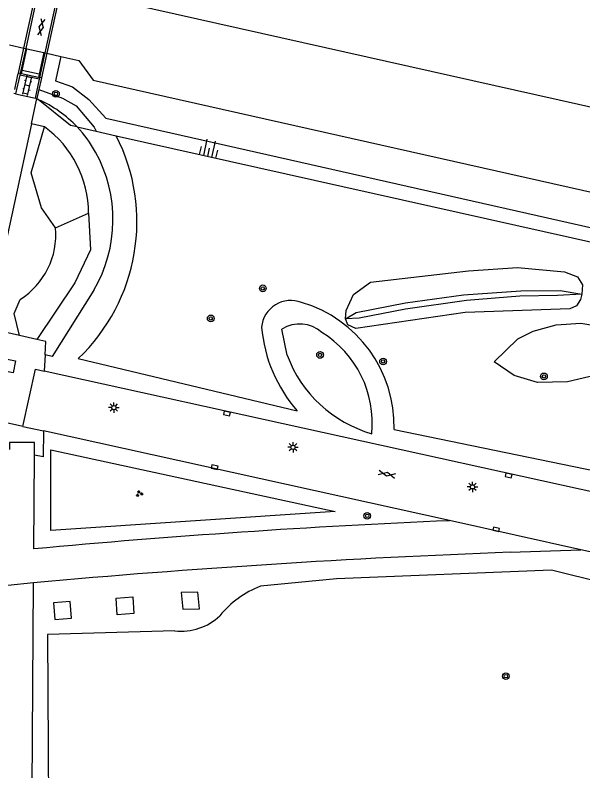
# Model space of a CAD drawing. Extents: x 124000 to 128010, y 398999 to 403000.
# Drawn here: x 127587.8 to 127655.9, y 399336.5 to 399427 of the extents above; entities that cross this region are included whole.
import ezdxf

# ---------------------------------------------------------------- set-up
doc = ezdxf.new("R2010")
doc.units = 0
for name, color, linetype in [('gg-knt-BGT kruinlijn', 7, 'Continuous'), ('gg-knt-bovenkant onderkant talud', 7, 'Continuous'), ('gg-knt-verharding', 7, 'Continuous'), ('gg-knt-verharding nz', 7, 'Continuous'), ('gg-kntw-beschoeiing', 7, 'Continuous'), ('gg-kwrk-kunstwerk', 7, 'Continuous'), ('gg-kwrk-kunstwerk niveau 01', 7, 'Continuous'), ('gt-grn-groengrens', 7, 'Continuous'), ('gt-grn-weggrens', 7, 'Continuous'), ('gt-symb-boom', 7, 'Continuous'), ('gt-symb-gesloten verharding', 7, 'Continuous'), ('gt-symb-groenvak', 7, 'Continuous'), ('gt-symb-klinker verharding', 7, 'Continuous'), ('gt-symb-kolk', 7, 'Continuous'), ('gt-symb-lichtmast', 7, 'Continuous'), ('gt-symb-talud symbool', 7, 'Continuous')]:
    doc.layers.add(name, color=color, linetype=linetype)

# ---------------------------------------------------------------- blocks, each defined once
blk = doc.blocks.new('gt0-BOOM')
at = {"layer": 'gt-symb-boom'}
for radius in [0.4, 0.2]:
    blk.add_circle((0, 0), radius, dxfattribs=at)
blk = doc.blocks.new('gt0-GESVH1')
at = {"layer": 'gt-symb-gesloten verharding'}
for p, q in [((-0.992, -0.261), (0.008, 0.239)), ((0.008, -0.261), (-0.992, 0.239)), ((0.008, 0.239), (1.008, -0.261)), ((1.008, 0.239), (0.008, -0.261))]:
    blk.add_line(p, q, dxfattribs=at)
blk = doc.blocks.new('gt0-LMAST')
at = {"layer": 'gt-symb-lichtmast'}
for p, q in [((-0.182, 0.173), (-0.447, 0.438)), ((-0.005, 0.246), (-0.005, 0.621)), ((0.172, 0.173), (0.437, 0.438)), ((-0.255, -0.004), (-0.63, -0.004)), ((-0.182, -0.181), (-0.447, -0.446)), ((-0.005, -0.254), (-0.005, -0.629)), ((0.437, -0.446), (0.172, -0.181)), ((0.245, -0.004), (0.62, -0.004))]:
    blk.add_line(p, q, dxfattribs=at)
blk.add_circle((-0.005, -0.004), 0.25, dxfattribs=at)
blk = doc.blocks.new('gt0-KOLK')
at = {"layer": 'gt-symb-kolk'}
blk.add_lwpolyline([(0, 0), (0.375, 0), (0.375, 0.4), (-0.375, 0.4), (-0.375, 0), (0, 0)], dxfattribs=at)
blk = doc.blocks.new('gt0-GRVAK')
at = {"layer": 'gt-symb-groenvak'}
for p, q in [((-0.11, 0.189), (-0.228, 0.24)), ((-0.182, 0.153), (0.088, 0.153)), ((-0.091, 0.211), (-0.156, 0.322)), ((-0.047, 0.214), (-0.047, 0.393)), ((-0.004, 0.211), (0.061, 0.322)), ((0.015, 0.189), (0.133, 0.24)), ((0.262, -0.052), (0.197, 0.059)), ((0.305, -0.049), (0.305, 0.13)), ((0.349, -0.052), (0.414, 0.059)), ((-0.245, -0.228), (-0.363, -0.177)), ((-0.318, -0.264), (-0.047, -0.264)), ((-0.226, -0.206), (-0.291, -0.095)), ((-0.183, -0.203), (-0.183, -0.024)), ((-0.139, -0.206), (-0.074, -0.095)), ((-0.12, -0.228), (-0.002, -0.177)), ((0.243, -0.074), (0.125, -0.023)), ((0.17, -0.11), (0.441, -0.11)), ((0.368, -0.074), (0.486, -0.023))]:
    blk.add_line(p, q, dxfattribs=at)
blk = doc.blocks.new('gt0-TALUD_1')
at = {"layer": 'gt-symb-talud symbool'}
for p, q in [((-1, -1), (-1, 0)), ((-0.5, -2), (-0.5, 0)), ((0, -1), (0, 0)), ((0.5, -2), (0.5, 0)), ((1, -1), (1, 0))]:
    blk.add_line(p, q, dxfattribs=at)
blk = doc.blocks.new('gt0-KL1')
at = {"layer": 'gt-symb-klinker verharding'}
for p, q in [((-1.15, 0.3), (1.15, 0.3)), ((-1, -0.3), (-1, 0.3)), ((-0.5, 0.3), (-0.5, 0.45)), ((0, -0.3), (0, 0.3)), ((0.5, 0.3), (0.5, 0.45)), ((1, -0.3), (1, 0.3)), ((-1.15, -0.3), (1.15, -0.3)), ((-0.5, -0.45), (-0.5, -0.3)), ((0.5, -0.45), (0.5, -0.3))]:
    blk.add_line(p, q, dxfattribs=at)

msp = doc.modelspace()

# ---------------------------------------------------------------- linework, layer by layer
at = {"layer": 'gg-knt-BGT kruinlijn'}
for p, q in [((127595.303, 399413.616), (127597.563, 399413.111)), ((127597.563, 399413.111), (127599.961, 399412.574)), ((127599.961, 399412.574), (127731.473, 399383.164))]:
    msp.add_line(p, q, dxfattribs=at)
msp.add_lwpolyline([(127595.303, 399413.616), (127594.503, 399413.795), (127590.622, 399416.887)], dxfattribs=at)
at = {"layer": 'gg-knt-bovenkant onderkant talud'}
msp.add_line((127590.453, 399417.022), (127590.622, 399416.887), dxfattribs=at)
for points in [[(127627.458, 399390.635), (127628.72, 399391.395), (127634.63, 399392.546), (127641.59, 399393.515), (127648.469, 399394.012), (127653.194, 399394.027), (127655.758, 399393.594)], [(127655.758, 399393.594), (127652.848, 399393.436), (127648.347, 399393.343), (127641.945, 399392.832), (127634.654, 399391.802), (127629.1, 399390.709), (127627.458, 399390.635)]]:
    msp.add_lwpolyline(points, dxfattribs=at)
at = {"layer": 'gg-knt-verharding'}
for p, q in [((127587.891, 399417.581), (127590.271, 399417.078)), ((127589.793, 399413.98), (127590.453, 399417.022)), ((127589.793, 399413.98), (127584.491, 399389.524)), ((127588.367, 399388.642), (127584.491, 399389.524)), ((127590.453, 399388.167), (127588.367, 399388.642)), ((127591.443, 399386.321), (127591.321, 399384.391)), ((127670.987, 399366.837), (127591.321, 399384.391)), ((127588.755, 399377.761), (127591.259, 399377.208)), ((127639.93, 399366.469), (127591.259, 399377.208)), ((127590.074, 399363.086), (127590.159, 399374.318)), ((127655.657, 399362.965), (127639.93, 399366.469)), ((127647.173, 399362.684), (127655.657, 399362.965)), ((127682.297, 399357.123), (127655.657, 399362.965)), ((127589.713, 399311.702), (127590.046, 399359.019))]:
    msp.add_line(p, q, dxfattribs=at)
for points in [[(127591.443, 399386.321), (127591.544, 399387.919), (127590.453, 399388.167)], [(127587.91, 399385.606), (127587.607, 399384.175), (127586.175, 399384.452), (127586.48, 399385.903), (127587.91, 399385.606)], [(127588.755, 399377.761), (127590.274, 399384.62), (127591.321, 399384.391)], [(127591.259, 399377.208), (127591.197, 399374.127), (127590.159, 399374.318)], [(127590.159, 399374.318), (127590.18, 399375.816), (127587.175, 399375.837), (127587.164, 399375.005)]]:
    msp.add_lwpolyline(points, dxfattribs=at)
for centre, radius, start, end in [((127683.111, 398361.046), 1006.349, 92.459211, 95.304546), ((127687.019, 398294.534), 1068.893, 92.136379, 95.205216)]:
    msp.add_arc(centre, radius, start, end, dxfattribs=at)
at = {"layer": 'gg-knt-verharding nz'}
for p, q in [((127588.682, 399420.389), (127589.253, 399422.985)), ((127591.285, 399422.529), (127590.719, 399419.951))]:
    msp.add_line(p, q, dxfattribs=at)
at = {"layer": 'gg-kntw-beschoeiing'}
for p, q in [((127747.678, 399395.625), (127599.366, 399428.875)), ((127587.182, 399423.45), (127588.892, 399423.066)), ((127588.892, 399423.066), (127589.112, 399423.017)), ((127589.112, 399423.017), (127589.253, 399422.985)), ((127589.253, 399422.985), (127591.285, 399422.529)), ((127591.285, 399422.529), (127591.458, 399422.49)), ((127591.458, 399422.49), (127591.646, 399422.448)), ((127591.646, 399422.448), (127593.325, 399422.07))]:
    msp.add_line(p, q, dxfattribs=at)
msp.add_lwpolyline([(127593.325, 399422.07), (127595.484, 399421.585), (127597.198, 399419.24), (127742.239, 399386.658), (127745.419, 399387.962), (127747.078, 399387.596)], dxfattribs=at)
at = {"layer": 'gg-kwrk-kunstwerk'}
for p, q in [((127588.596, 399419.998), (127588.682, 399420.389)), ((127590.719, 399419.951), (127588.682, 399420.389)), ((127587.799, 399418.092), (127588.192, 399419.88)), ((127588.412, 399419.833), (127587.891, 399417.581)), ((127588.192, 399419.88), (127588.235, 399420.076)), ((127588.596, 399419.998), (127588.457, 399420.028)), ((127590.633, 399419.561), (127588.596, 399419.998)), ((127590.271, 399417.078), (127590.766, 399419.327)), ((127590.719, 399419.951), (127590.633, 399419.561)), ((127590.809, 399419.523), (127590.633, 399419.561)), ((127590.994, 399419.483), (127590.951, 399419.287)), ((127590.951, 399419.287), (127590.689, 399418.097)), ((127587.891, 399417.581), (127587.698, 399417.632)), ((127590.689, 399418.097), (127590.453, 399417.022)), ((127590.453, 399417.022), (127590.271, 399417.078))]:
    msp.add_line(p, q, dxfattribs=at)
at = {"layer": 'gg-kwrk-kunstwerk niveau 01'}
for p, q in [((127588.892, 399423.066), (127590.169, 399428.88)), ((127590.387, 399428.832), (127589.112, 399423.017)), ((127591.458, 399422.49), (127592.732, 399428.31)), ((127592.926, 399428.267), (127591.646, 399422.448)), ((127588.235, 399420.076), (127588.892, 399423.066)), ((127589.112, 399423.017), (127588.457, 399420.028)), ((127590.809, 399419.523), (127591.458, 399422.49)), ((127591.646, 399422.448), (127590.994, 399419.483)), ((127588.457, 399420.028), (127588.235, 399420.076)), ((127588.457, 399420.028), (127588.412, 399419.833)), ((127590.766, 399419.327), (127588.412, 399419.833)), ((127590.766, 399419.327), (127590.809, 399419.523)), ((127590.994, 399419.483), (127590.809, 399419.523))]:
    msp.add_line(p, q, dxfattribs=at)
at = {"layer": 'gt-grn-groengrens'}
for p, q in [((127591.364, 399413.639), (127589.793, 399413.98)), ((127592.705, 399401.543), (127596.66, 399403.285)), ((127620.462, 399386.276), (127619.828, 399389.39)), ((127595.407, 399385.884), (127621.655, 399379.62))]:
    msp.add_line(p, q, dxfattribs=at)
for points in [[(127593.325, 399422.07), (127592.705, 399419.145), (127594.738, 399418.44), (127596.688, 399416.905), (127598.724, 399414.67), (127737.004, 399383.511)], [(127590.689, 399418.097), (127593.517, 399417.051), (127595.163, 399416.167), (127597.33, 399413.598), (127597.563, 399413.111)], [(127592.705, 399401.543), (127590.994, 399403.936), (127589.774, 399408.129), (127591.364, 399413.639)], [(127596.66, 399403.285), (127596.893, 399398.905), (127594.985, 399394.943), (127590.453, 399388.167)], [(127627.458, 399390.635), (127627.525, 399391.639), (127628.403, 399393.552), (127630.458, 399395.05), (127642.203, 399396.395), (127648.075, 399396.79), (127653.684, 399396.279), (127655.247, 399395.662), (127655.869, 399394.701), (127655.758, 399393.594)], [(127597.288, 399394.061), (127592.282, 399386.136), (127591.443, 399386.321)], [(127655.758, 399393.594), (127655.609, 399392.956), (127655.155, 399392.216), (127654.354, 399391.853), (127641.793, 399391.414), (127628.674, 399389.495), (127627.745, 399389.934), (127627.458, 399390.635)], [(127588.367, 399388.642), (127587.713, 399391.282), (127588.459, 399392.942)], [(127650.482, 399383.005), (127647.678, 399383.849), (127645.266, 399385.5), (127648.107, 399388.242), (127649.959, 399389.172), (127652.693, 399389.904), (127655.675, 399390.13), (127659.268, 399389.511), (127661.215, 399387.406), (127657.283, 399383.865), (127654.05, 399383.108), (127650.482, 399383.005)], [(127633.272, 399377.39), (127665.502, 399370.767), (127669.161, 399370.066)], [(127592.114, 399365.288), (127592.114, 399374.97), (127626.198, 399367.581), (127592.114, 399365.288)], [(127606.985, 399353.256), (127591.736, 399352.852), (127591.939, 399318.743), (127601.724, 399322.564), (127611.389, 399324.22), (127621.232, 399325.004), (127630.821, 399325.011), (127640.483, 399324.166), (127651.087, 399322.076), (127657.622, 399321.223), (127664.178, 399346.349), (127658.429, 399358.977), (127652.154, 399360.528), (127626.363, 399359.512), (127617.258, 399358.607)], [(127607.765, 399357.859), (127607.946, 399355.864), (127609.948, 399355.93), (127609.767, 399357.926), (127607.765, 399357.859)], [(127599.96, 399357.192), (127601.954, 399357.34), (127602.087, 399355.344), (127600.093, 399355.196), (127599.96, 399357.192)], [(127592.462, 399356.61), (127592.595, 399354.614), (127594.587, 399354.795), (127594.454, 399356.792), (127592.462, 399356.61)]]:
    msp.add_lwpolyline(points, dxfattribs=at)
for centre, radius, start, end in [((127584.97, 399403.814), 14.242, 43.48985, 66.61981), ((127583.795, 399403.236), 12.865, 0.21877, 53.96009), ((127584.962, 399403.802), 14.257, 28.53405, 43.50255), ((127579.844, 399402.273), 22.601, 313.5186, 27.11563), ((127582.843, 399402.511), 16.735, 329.67205, 28.95024), ((127583.415, 399400.781), 9.321, 302.7612, 4.69106), ((127620.883, 399389.324), 3.518, 68.38384, 174.63645), ((127617.845, 399377.784), 15.432, 358.53804, 73.68815), ((127635.059, 399391.259), 17.752, 185.18999, 220.96712), ((127621.97, 399386.131), 3.9, 47.70814, 123.31796), ((127617.965, 399378.188), 12.696, 354.11226, 58.52555), ((127634.829, 399391.617), 15.327, 200.39235, 253.961), ((127621.436, 399347.707), 11.673, 110.97264, 140.83138), ((127607.705, 399360.033), 6.815, 263.93643, 313.38479)]:
    msp.add_arc(centre, radius, start, end, dxfattribs=at)
at = {"layer": 'gt-grn-weggrens'}
for p, q in [((127588.755, 399377.761), (127579.442, 399379.824)), ((127590.046, 399359.019), (127586.988, 399358.702))]:
    msp.add_line(p, q, dxfattribs=at)

# ---------------------------------------------------------------- block references
at = {"layer": 'gt-symb-boom'}
for p in [(127592.742, 399417.587), (127617.529, 399394.292), (127611.295, 399390.695), (127624.396, 399386.313), (127631.952, 399385.536), (127651.236, 399383.753), (127630.055, 399367.047), (127646.667, 399347.848)]:
    msp.add_blockref('gt0-BOOM', p, dxfattribs=at)
at = {"layer": 'gt-symb-gesloten verharding'}
for p, rotation in [((127590.967, 399425.567), 77.7571404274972), ((127632.406, 399372.048), -12.298855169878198)]:
    msp.add_blockref('gt0-GESVH1', p, dxfattribs=dict(at, rotation=rotation))
at = {"layer": 'gt-symb-groenvak'}
msp.add_blockref('gt0-GRVAK', (127602.726, 399369.693), dxfattribs=at)
at = {"layer": 'gt-symb-klinker verharding', "rotation": 76.99249520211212}
msp.add_blockref('gt0-KL1', (127589.306, 399418.586), dxfattribs=at)
at = {"layer": 'gt-symb-kolk'}
for p, rotation in [((127613.195, 399379.121), -12.535023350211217), ((127611.719, 399372.681), -12.53502334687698), ((127646.954, 399371.689), -12.535023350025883), ((127645.468, 399365.235), -12.535023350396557)]:
    msp.add_blockref('gt0-KOLK', p, dxfattribs=dict(at, rotation=rotation))
at = {"layer": 'gt-symb-lichtmast'}
for p in [(127599.69, 399380.01), (127621.161, 399375.263), (127642.674, 399370.517)]:
    msp.add_blockref('gt0-LMAST', p, dxfattribs=at)
at = {"layer": 'gt-symb-talud symbool', "xscale": 1.0002684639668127, "yscale": 1.000268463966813, "rotation": 167.35314650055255}
msp.add_blockref('gt0-TALUD_1', (127610.897, 399410.085), dxfattribs=at)

doc.saveas('drawing.dxf')
